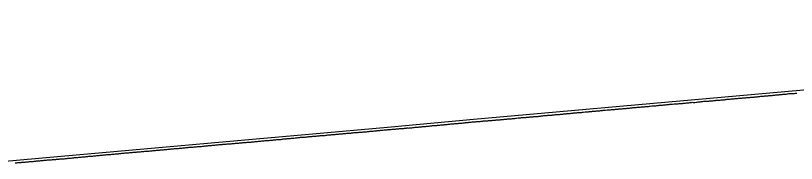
# Model space of a CAD drawing. Extents: x -3793 to 50787, y -1075 to 6138.
# Drawn here: x 36110.8 to 36584.1, y -432.4 to -342.8 of the extents above; entities that cross this region are included whole.
import ezdxf

# ---------------------------------------------------------------- set-up
doc = ezdxf.new("R2010")
doc.units = 0
doc.layers.add('RD_DDB_Profile_EX', color=7, linetype='Continuous')
doc.layers.add('RD_DDB_Profile_PR', color=7, linetype='Continuous')

msp = doc.modelspace()

# ---------------------------------------------------------------- linework, layer by layer
at = {"layer": 'RD_DDB_Profile_EX'}
for points in [[(36511.520588, -396.278395), (36512.026619, -396.227995), (36512.524628, -396.203195), (36513.025627, -396.15277), (36513.519472, -396.12761), (36514.025265, -396.05182), (36514.524237, -396.002125), (36515.024282, -395.97695), (36515.518366, -395.92722), (36516.02336, -395.876925), (36516.523123, -395.82689), (36517.022938, -395.751225), (36517.517976, -395.7014), (36518.022006, -395.6763), (36518.522016, -395.626505), (36519.021034, -395.55118), (36519.516863, -395.45119), (36520.020653, -395.40073), (36520.521625, -395.350835), (36521.01969, -395.325755), (36521.515754, -395.37563), (36522.018748, -395.37563), (36522.520513, -395.375345), (36523.525267, -395.25008), (36524.022403, -395.150055), (36524.519364, -395.075055), (36525.021472, -395.025065), (36525.524093, -394.99978), (36526.021099, -394.9745), (36526.51891, -394.924415), (36527.02016, -394.899475), (36527.522918, -394.87446), (36528.019235, -394.72467), (36528.517737, -394.674345), (36529.018847, -394.674115), (36529.522463, -394.649055), (36530.017931, -394.599205), (36530.51656, -394.57412), (36531.016984, -394.549215), (36531.520568, -394.49907), (36532.016346, -394.449), (36532.521085, -394.39855), (36533.020691, -394.348805), (36533.520113, -394.3488), (36534.014764, -394.299035), (36534.51919, -394.19857), (36535.019105, -394.1486), (36535.519659, -394.098045), (36536.018422, -394.073225), (36537.017527, -394.04808), (36537.517742, -394.02293), (36538.016858, -393.973035), (36538.523158, -393.872025), (36539.016264, -393.847235), (36539.517224, -393.847245), (36540.015313, -393.772865), (36540.5212, -393.772895), (36541.014718, -393.67351), (36541.516706, -393.54719), (36542.014043, -393.52245), (36542.520682, -393.497255), (36543.013178, -393.422945), (36543.519748, -393.42297), (36544.017539, -393.39804), (36544.520164, -393.32207), (36545.011915, -393.322075), (36545.519237, -393.221055), (36546.015998, -393.221095), (36546.518206, -393.195845), (36547.015308, -393.121375), (36547.523622, -393.070525), (36548.014735, -392.996425), (36548.517688, -392.97114), (36549.013765, -392.897055), (36549.522394, -392.84623), (36550.013472, -392.771985), (36550.517894, -392.72108), (36551.012788, -392.72112), (36551.521839, -392.69582), (36552.011968, -392.67119), (36552.516605, -392.594865), (36553.011289, -392.59492), (36553.521281, -392.5439), (36554.011032, -392.49438), (36554.51676, -392.494095), (36555.010342, -392.39582), (36555.521438, -392.344765), (36556.009821, -392.34479), (36556.515473, -392.268515), (36557.009115, -392.2437), (36557.520861, -392.21797), (36558.013503, -392.144425), (36558.520491, -392.11869), (36559.00817, -392.09394), (36559.521022, -392.04267), (36560.012829, -391.969045), (36560.521346, -391.91769), (36561.007497, -391.8686), (36561.521153, -391.79191), (36562.006997, -391.767235), (36562.516632, -391.69011)], [(36562.516632, -391.69011), (36563.00654, -391.641095), (36563.522021, -391.61518), (36564.006341, -391.59057), (36564.517479, -391.564605), (36565.005891, -391.467195), (36565.522836, -391.41555), (36566.005724, -391.366805), (36566.517541, -391.3411), (36567.004975, -391.340905), (36567.522897, -391.26337), (36568.004818, -391.21468), (36568.518344, -391.1628), (36569.004343, -391.138385), (36569.523701, -391.112295), (36570.0042, -391.08789), (36570.519148, -391.035845), (36571.003711, -390.93919), (36571.524504, -390.887145), (36572.003583, -390.83876), (36572.519203, -390.81287), (36573.002793, -390.78861), (36573.524558, -390.736465), (36574.002673, -390.68818), (36574.520004, -390.66194), (36575.00216, -390.613775), (36575.52536, -390.535465), (36576.002055, -390.46338), (36576.520806, -390.43709), (36577.001263, -390.41322), (36577.524713, -390.335095), (36578.00089, -390.31094), (36578.520129, -390.232405), (36579.00038, -390.136625), (36579.525453, -390.08417), (36580.000315, -390.06008), (36580.520869, -390.00751), (36580.995031, -389.983445), (36581.521476, -389.983215), (36581.999739, -389.935435), (36582.520853, -389.935495), (36582.994162, -389.91152), (36583.521468, -389.832615), (36583.998869, -389.808665), (36584.521591, -389.755875)], [(36459.517255, -400.91807), (36460.041913, -400.865735), (36460.521427, -400.79402), (36461.040659, -400.71556), (36461.515687, -400.69157), (36462.03985, -400.63929), (36462.519859, -400.61532), (36463.038602, -400.56304), (36463.514119, -400.53904), (36464.037787, -400.53897), (36464.518291, -400.514975), (36465.036544, -400.436685), (36465.516604, -400.38902), (36466.040242, -400.336805), (36466.516033, -400.21706), (36467.039424, -400.16485), (36467.520205, -400.14084), (36468.038475, -400.114355), (36468.515213, -400.0663), (36469.519376, -399.990135), (36470.036431, -399.912035), (36470.513602, -399.86396), (36471.035619, -399.83791), (36471.51774, -399.813855), (36472.03441, -399.787785), (36472.517424, -399.76342), (36473.038663, -399.659545), (36473.516796, -399.63544), (36474.037841, -399.60945), (36474.520934, -399.561295), (36475.036642, -399.56122), (36475.51516, -399.513015), (36476.035817, -399.43518), (36476.519992, -399.362605), (36477.034891, -399.310735), (36477.514219, -399.286555), (36478.034343, -399.23448), (36478.519102, -399.186155), (36479.038326, -399.134395), (36479.519144, -399.1341), (36480.032585, -399.10821), (36480.518162, -399.108175), (36481.036568, -399.08232), (36481.517505, -398.96131), (36482.03056, -398.85802), (36483.034815, -398.78196), (36483.521339, -398.68502), (36484.033958, -398.633175), (36484.516275, -398.584605), (36485.033114, -398.558835), (36485.52108, -398.55855), (36486.032248, -398.532785), (36486.515274, -398.459845), (36487.03168, -398.382455), (36487.52012, -398.33378), (36488.030553, -398.28238), (36488.515015, -398.23338), (36489.029963, -398.23335), (36489.519121, -398.184595), (36490.034249, -398.1586), (36490.519129, -398.10976), (36491.028261, -398.03287), (36491.518861, -398.032555), (36492.032533, -397.981365), (36492.522967, -397.956915), (36493.031712, -397.931035), (36493.517897, -397.90653), (36494.030829, -397.88096), (36494.522708, -397.807245), (36495.030004, -397.73064), (36495.516902, -397.63263), (36496.521734, -397.53222), (36497.028322, -397.481215), (36497.516603, -397.48089), (36498.027715, -397.455425), (36498.520675, -397.43086), (36499.026938, -397.379675), (36499.515569, -397.330485), (36500.02605, -397.254205), (36500.52035, -397.18017), (36501.030344, -397.12936), (36501.519545, -397.104715), (36502.024656, -397.053675), (36502.519316, -397.004395), (36503.028679, -396.979015), (36503.523388, -396.929725), (36504.027634, -396.853605), (36504.51826, -396.853355), (36505.027285, -396.827805), (36505.523062, -396.753725), (36506.026251, -396.72838), (36506.517223, -396.67895), (36507.025339, -396.62833), (36507.522008, -396.553915), (36508.024867, -396.50305), (36508.516897, -396.47826), (36509.023945, -396.427745), (36510.022928, -396.35344), (36510.515821, -396.328325), (36511.022576, -396.327995), (36511.520588, -396.278395)], [(36407.509871, -405.580685), (36408.055826, -405.526165), (36408.514184, -405.50322), (36409.054292, -405.421575), (36409.508584, -405.42146), (36410.05392, -405.393995), (36410.513682, -405.32521), (36411.057811, -405.297985), (36411.51345, -405.252015), (36412.051713, -405.17065), (36412.512394, -405.124665), (36413.055604, -405.097485), (36413.512153, -405.05142), (36414.049506, -404.99721), (36414.511106, -404.974115), (36415.51541, -404.82387), (36416.051913, -404.79675), (36416.509774, -404.72754), (36417.051222, -404.673485), (36417.514051, -404.62728), (36418.055131, -404.546325), (36418.513755, -404.546215), (36419.049348, -404.518925), (36419.513471, -404.495725), (36420.053257, -404.44187), (36420.517748, -404.395525), (36421.0518, -404.36854), (36421.512112, -404.34528), (36422.051085, -404.26467), (36422.516388, -404.14873), (36423.049636, -404.17539), (36423.510752, -404.12885), (36424.048913, -404.07511), (36424.515029, -404.051775), (36425.052821, -403.998075), (36425.514699, -403.97471), (36426.046741, -403.94779), (36426.51367, -403.901165), (36427.050649, -403.874285), (36427.517946, -403.874165), (36428.049221, -403.82057), (36429.048778, -403.720055), (36429.517331, -403.626625), (36430.047379, -403.51984), (36430.51166, -403.47302), (36431.046641, -403.419635), (36431.515902, -403.396175), (36432.050568, -403.369445), (36432.515506, -403.29917), (36433.044505, -403.24581), (36433.514472, -403.175495), (36434.048432, -403.122195), (36434.518713, -403.09867), (36435.04705, -403.071945), (36435.513042, -403.071815), (36436.046295, -403.04515), (36436.517284, -402.99814), (36437.044921, -402.94492), (36437.511612, -402.87437), (36438.044159, -402.82121), (36438.515854, -402.797615), (36439.048378, -402.744185), (36439.516194, -402.673465), (36440.042315, -402.646845), (36440.515188, -402.62318), (36441.046241, -402.543725), (36441.519429, -402.496495), (36442.513749, -402.42263), (36443.044119, -402.343295), (36443.517955, -402.27242), (36444.042791, -402.245885), (36444.51225, -402.245765), (36445.042019, -402.19291), (36445.516456, -402.1692), (36446.045964, -402.169105), (36446.520663, -402.121735), (36447.044645, -402.042545), (36447.514957, -401.947805), (36448.043864, -401.868685), (36448.519163, -401.844925), (36449.042846, -401.79185), (36449.514216, -401.768035), (36450.042055, -401.689095), (36450.518422, -401.665305), (36451.040752, -401.63893), (36451.512716, -401.543875), (36452.039955, -401.570025), (36452.516922, -401.569925), (36453.0439, -401.543575), (36453.521129, -401.49595), (36454.042605, -401.44335), (36454.515422, -401.37188), (36455.041799, -401.26692), (36456.040516, -401.16433), (36456.513897, -401.140435), (36457.039723, -401.114185), (36457.51807, -401.06648), (36458.038751, -401.039905), (36458.513083, -400.992095), (36459.037949, -400.96588), (36459.517255, -400.91807)], [(36356.510966, -410.166865), (36357.068909, -410.13883), (36357.515421, -410.09415), (36358.072731, -410.06613), (36358.519233, -410.043965), (36359.070458, -409.98854), (36359.51233, -409.966355), (36360.06959, -409.882875), (36360.516783, -409.81588), (36361.50987, -409.71056), (36362.066708, -409.682635), (36362.514287, -409.593305), (36363.070241, -409.5103), (36363.517263, -409.48811), (36364.068299, -409.404745), (36364.511765, -409.382275), (36365.067684, -409.35441), (36365.515539, -409.30985), (36366.06544, -409.309935), (36366.513023, -409.243105), (36367.069034, -409.159815), (36367.513016, -409.159625), (36368.068108, -409.132065), (36368.515992, -409.08751), (36369.066174, -409.059595), (36369.510494, -408.969995), (36370.065549, -408.91446), (36370.514266, -408.892205), (36371.063314, -408.83702), (36371.511759, -408.814765), (36372.066908, -408.731625), (36372.511743, -408.70907), (36373.065973, -408.65392), (36373.514719, -408.60927), (36374.064048, -408.5538), (36374.734356, -408.464415), (36375.067897, -408.431085), (36375.512963, -408.40876), (36376.061209, -408.38126), (36376.511077, -408.336305), (36377.065069, -408.225785), (36377.510368, -408.158605), (36378.063894, -408.13114), (36378.513309, -408.108845), (36379.061991, -408.08104), (36379.51222, -408.058475), (36380.065543, -408.003435), (36380.510714, -407.9811), (36381.064673, -407.95335), (36381.515093, -407.885915), (36382.063023, -407.858135), (36382.513362, -407.790915), (36383.066324, -407.70837), (36383.512499, -407.663305), (36384.060196, -407.58045), (36384.511419, -407.53536), (36385.063748, -407.50796), (36385.51055, -407.46283), (36386.063115, -407.4076), (36386.51493, -407.384945), (36387.06148, -407.329755), (36387.509395, -407.26199), (36388.512975, -407.211975), (36389.058918, -407.1294), (36389.511879, -407.106715), (36390.062488, -407.05196), (36390.51096, -407.02926), (36391.061856, -406.974255), (36391.515305, -406.92898), (36392.060254, -406.9014), (36392.509737, -406.901265), (36393.059309, -406.84659), (36393.513293, -406.801275), (36394.057714, -406.74636), (36394.512213, -406.63308), (36395.061284, -406.605865), (36395.511281, -406.583065), (36396.060637, -406.555535), (36396.515628, -406.555395), (36397.058745, -406.52817), (36397.509272, -406.460025), (36398.058093, -406.377865), (36398.513619, -406.33236), (36399.056513, -406.304855), (36399.508053, -406.28198), (36400.055548, -406.227545), (36400.511612, -406.181985), (36401.059422, -406.09999), (36401.74737, -406.07661), (36402.057551, -406.04544), (36402.509579, -405.99986), (36403.056902, -405.999735), (36403.513892, -405.931345), (36404.055354, -405.931155), (36404.508293, -405.88543), (36405.054394, -405.83118), (36405.511158, -405.808565), (36406.058033, -405.726715), (36406.510953, -405.68101), (36407.051935, -405.62642), (36407.509871, -405.580685)], [(36306.513743, -414.576265), (36307.201821, -414.541995), (36307.516891, -414.526315), (36308.087144, -414.46951), (36308.516356, -414.42608), (36309.080933, -414.36895), (36309.514666, -414.30413), (36310.084156, -414.304175), (36310.518414, -414.28227), (36311.087618, -414.16883), (36311.517247, -414.125585), (36312.080853, -414.040475), (36312.51537, -414.018625), (36313.084316, -413.990305), (36313.518492, -413.968695), (36314.082193, -413.968375), (36314.512519, -413.925055), (36315.081089, -413.86842), (36315.516269, -413.803165), (36316.084552, -413.718235), (36316.515093, -413.71824), (36317.077787, -413.689925), (36317.513226, -413.66803), (36318.08125, -413.61144), (36318.516348, -413.54641), (36319.084787, -413.517805), (36319.515986, -413.496105), (36320.078022, -413.43953), (36320.708328, -413.37653), (36321.081492, -413.33937), (36321.517218, -413.31769), (36322.08473, -413.26117), (36322.516623, -413.21752), (36323.078535, -413.188975), (36323.514921, -413.145515), (36324.082086, -413.088765), (36324.515134, -413.044975), (36325.081215, -412.960385), (36325.518219, -412.916865), (36326.079129, -412.88837), (36326.516525, -412.84481), (36327.082367, -412.78846), (36327.515916, -412.744625), (36328.076172, -412.687975), (36328.514227, -412.64435), (36329.07941, -412.588065), (36329.517944, -412.544185), (36330.083203, -412.487625), (36330.517509, -412.487645), (36331.076765, -412.45926), (36331.516462, -412.32767), (36332.080246, -412.29964), (36332.515204, -412.277775), (36333.073807, -412.19314), (36333.513529, -412.171275), (36334.214835, -412.080145), (36334.517237, -412.06496), (36335.080851, -412.036655), (36335.516745, -411.992805), (36336.074428, -411.936435), (36336.515676, -411.8923), (36337.077925, -411.86435), (36337.514366, -411.82045), (36338.071501, -411.764115), (36338.513302, -411.74191), (36339.074998, -411.685995), (36339.51635, -411.642055), (36340.078562, -411.58582), (36340.515842, -411.56384), (36341.072138, -411.5356), (36341.514785, -411.49132), (36342.075636, -411.43549), (36342.517833, -411.34739), (36343.073617, -411.31911), (36343.512411, -411.296785), (36344.072709, -411.268945), (36344.515459, -411.269015), (36345.076272, -411.2129), (36345.514935, -411.168775), (36346.069538, -411.112985), (36346.513084, -411.04651), (36347.073345, -410.99043), (36347.721342, -410.93744), (36348.071345, -410.884465), (36348.511487, -410.88428), (36349.07044, -410.91223), (36349.514498, -410.86804), (36350.074018, -410.784225), (36350.518953, -410.761895), (36351.071971, -410.734115), (36351.512049, -410.66771), (36352.071122, -410.583955), (36352.515864, -410.539695), (36353.0747, -410.483815), (36353.515917, -410.46143), (36354.068227, -410.461495), (36354.513415, -410.39501), (36355.071805, -410.311345), (36355.51787, -410.244505), (36356.069769, -410.189015), (36356.510966, -410.166865)], [(36256.511551, -419.139365), (36257.093378, -419.080715), (36257.509616, -419.03898), (36258.096778, -418.951145), (36258.508778, -418.88888), (36259.095801, -418.83032), (36259.512649, -418.80929), (36260.093359, -418.750755), (36260.510127, -418.729955), (36261.096855, -418.70038), (36261.510719, -418.63765), (36262.09027, -418.579225), (36262.508208, -418.579195), (36263.093436, -418.54999), (36263.507951, -418.508015), (36264.092672, -418.449685), (36264.511226, -418.407935), (36265.090018, -418.37873), (36265.509328, -418.3158), (36266.09375, -418.25717), (36266.682299, -418.21032), (36267.092743, -418.148935), (36267.513144, -418.106815), (36268.090352, -418.048655), (36268.510618, -417.9858), (36269.093532, -417.92767), (36269.510304, -417.88546), (36270.093083, -417.856045), (36270.514376, -417.83503), (36271.09047, -417.80598), (36271.508301, -417.78466), (36272.089689, -417.72668), (36272.511538, -417.70564), (36273.092868, -417.560755), (36273.515382, -417.47639), (36274.0905, -417.44739), (36274.50931, -417.40499), (36275.090032, -417.37571), (36275.513381, -417.354595), (36276.093211, -417.325675), (36276.517227, -417.28317), (36277.090859, -417.196495), (36277.510547, -417.175335), (36278.089818, -417.11757), (36278.514395, -417.075055), (36279.093234, -417.046185), (36279.513437, -416.98269), (36280.188807, -416.91947), (36280.512385, -416.903165), (36281.090177, -416.84557), (36281.515583, -416.84557), (36282.09337, -416.759175), (36282.515186, -416.652875), (36283.086814, -416.595295), (36283.512677, -416.552845), (36284.090007, -416.52407), (36284.51649, -416.52382), (36285.093759, -416.46603), (36285.516302, -416.42347), (36286.086966, -416.394715), (36286.514418, -416.373195), (36287.090397, -416.28707), (36287.513394, -416.22317), (36288.083604, -416.165735), (36288.511516, -416.14421), (36289.087036, -416.115525), (36289.514715, -416.072895), (36290.09055, -416.07256), (36290.515125, -416.00821), (36291.083995, -415.9509), (36291.513264, -415.92925), (36292.087428, -415.8434), (36292.512222, -415.821995), (36293.08635, -415.79338), (36293.695314, -415.741305), (36294.084073, -415.72173), (36294.513533, -415.70034), (36295.087602, -415.61429), (36295.513891, -415.54973), (36296.086766, -415.521195), (36296.517051, -415.456875), (36297.08427, -415.45686), (36297.515171, -415.43511), (36298.087719, -415.37806), (36298.514075, -415.356585), (36299.08664, -415.242455), (36299.517856, -415.1778), (36300.084708, -415.12042), (36300.511923, -415.09891), (36301.08362, -415.07043), (36301.515705, -415.048675), (36302.087066, -414.991735), (36302.518865, -414.948705), (36303.084586, -414.92022), (36303.512732, -414.87688), (36304.084048, -414.81965), (36304.516715, -414.776535), (36305.087256, -414.719685), (36305.520499, -414.654705), (36306.085026, -414.597855), (36306.513743, -414.576265)], [(36206.500729, -423.444825), (36207.110043, -423.383975), (36207.503597, -423.34484), (36208.113279, -423.34437), (36208.504002, -423.30493), (36209.106409, -423.304755), (36209.500852, -423.245905), (36210.109304, -423.185095), (36210.504285, -423.16531), (36211.11242, -423.10454), (36211.503246, -423.085), (36212.105329, -423.02421), (36212.656271, -422.96134), (36213.108789, -422.893375), (36213.504366, -422.854075), (36214.111695, -422.823695), (36214.507757, -422.78414), (36215.108781, -422.75373), (36215.500664, -422.69467), (36216.107743, -422.60377), (36216.504055, -422.58394), (36217.11087, -422.553575), (36217.507446, -422.553495), (36218.107961, -422.52312), (36218.500352, -422.444205), (36219.107254, -422.41339), (36219.504607, -422.37369), (36220.104352, -422.28295), (36220.50144, -422.26334), (36221.107257, -422.17264), (36221.500902, -422.15273), (36222.106427, -422.122435), (36222.504859, -422.102275), (36223.103755, -422.071985), (36223.50227, -422.052045), (36224.107226, -421.96123), (36224.50315, -421.881255), (36225.1066, -421.85106), (36225.507111, -421.790865), (36226.162778, -421.727665), (36226.50453, -421.710575), (36227.107092, -421.620385), (36227.504493, -421.600065), (36228.106465, -421.509975), (36228.507845, -421.469915), (36229.103616, -421.469795), (36229.501851, -421.449435), (36230.103317, -421.38909), (36230.506062, -421.348885), (36231.100481, -421.288925), (36231.504059, -421.248435), (36232.103851, -421.18856), (36232.503423, -421.148255), (36233.102975, -421.088405), (36233.507352, -421.047835), (36234.100378, -420.988015), (36234.500786, -420.967785), (36235.099827, -420.90771), (36235.505573, -420.887235), (36236.103193, -420.857375), (36236.508926, -420.77643), (36237.100387, -420.71676), (36237.502941, -420.716435), (36238.099713, -420.686605), (36238.506294, -420.666285), (36239.102854, -420.60674), (36239.669285, -420.53746), (36240.100633, -420.515425), (36240.504484, -420.474695), (36241.099726, -420.47462), (36241.508382, -420.453925), (36242.103107, -420.36493), (36242.508239, -420.32385), (36243.096502, -420.234915), (36243.505678, -420.214475), (36244.099655, -420.18481), (36244.50958, -420.143695), (36245.097131, -420.11402), (36245.502976, -420.07309), (36246.096536, -420.013525), (36246.50773, -419.97226), (36247.099919, -419.913165), (36247.511045, -419.872135), (36248.09718, -419.81302), (36248.505032, -419.771665), (36249.09647, -419.742115), (36249.508347, -419.721535), (36250.099623, -419.69199), (36250.508176, -419.671095), (36251.093352, -419.58234), (36251.506499, -419.541115), (36252.096505, -419.541045), (36252.510408, -419.54072), (36253.175792, -419.4666), (36253.509618, -419.39934), (36254.093069, -419.340515), (36254.507664, -419.298905), (36255.096468, -419.24016), (36255.51094, -419.21947), (36256.099965, -419.16038), (36256.511551, -419.139365)], [(36156.504102, -427.944595), (36157.1239, -427.91385), (36157.503022, -427.89459), (36158.116981, -427.832505), (36158.630243, -427.819385), (36159.120054, -427.770415), (36159.503504, -427.713135), (36160.122578, -427.62066), (36160.50617, -427.58231), (36161.125656, -427.551235), (36161.505381, -427.493935), (36162.118535, -427.46281), (36162.502816, -427.44352), (36163.121271, -427.382005), (36163.504929, -427.32471), (36164.124137, -427.26276), (36164.504688, -427.24344), (36165.117229, -427.181525), (36165.501574, -427.1433), (36166.119753, -427.05097), (36166.504241, -427.01252), (36167.122831, -426.950655), (36167.507246, -426.931585), (36168.119542, -426.93135), (36168.500886, -426.873605), (36169.118446, -426.812195), (36169.502999, -426.754775), (36170.121312, -426.692895), (36170.506558, -426.69275), (36171.118242, -426.63092), (36171.499642, -426.6118), (36172.13675, -426.549395), (36172.502295, -426.531075), (36173.120016, -426.50011), (36173.505257, -426.423375), (36174.122892, -426.33083), (36174.504958, -426.31146), (36175.115654, -426.25009), (36175.500927, -426.19256), (36176.118531, -426.16158), (36176.504444, -426.103745), (36177.12162, -426.04201), (36177.507405, -426.04215), (36178.11801, -425.980805), (36178.500114, -425.961435), (36179.117258, -425.930485), (36179.503075, -425.892125), (36180.120134, -425.799685), (36180.506592, -425.76105), (36181.116741, -425.730485), (36181.498745, -425.67286), (36182.115772, -425.580405), (36182.502262, -425.561025), (36183.118861, -425.530105), (36183.505222, -425.53023), (36184.115602, -425.499305), (36184.498818, -425.4413), (36185.114838, -425.379705), (36185.643257, -425.334045), (36186.118057, -425.309945), (36186.506141, -425.309835), (36187.115037, -425.24835), (36187.502977, -425.22913), (36188.117924, -425.16769), (36188.502612, -425.109485), (36189.117157, -425.04807), (36189.505528, -425.00946), (36190.113928, -424.948025), (36190.502928, -424.90915), (36191.117031, -424.87838), (36191.501997, -424.85911), (36192.110272, -424.79737), (36192.500284, -424.738955), (36193.113375, -424.708225), (36193.503198, -424.65005), (36194.116261, -424.558205), (36194.506673, -424.538635), (36195.113266, -424.507895), (36195.499668, -424.48856), (36196.112262, -424.42733), (36196.503142, -424.407745), (36197.115704, -424.31574), (36197.506933, -424.276835), (36198.112502, -424.246175), (36198.500487, -424.206995), (36199.149764, -424.17259), (36199.503384, -424.137455), (36200.114601, -424.07639), (36200.506817, -424.05675), (36201.111635, -423.9957), (36201.499768, -423.95672), (36202.110962, -423.89535), (36202.504073, -423.85608), (36203.114076, -423.76475), (36203.506943, -423.76488), (36204.110901, -423.734345), (36204.504345, -423.695055), (36205.114017, -423.63417), (36205.503324, -423.575445), (36206.106927, -423.48415), (36206.500729, -423.444825)], [(36110.495877, -432.005345), (36111.129475, -432.004995), (36111.499606, -431.98634), (36112.13216, -431.923335), (36112.501888, -431.88651), (36113.128691, -431.791495), (36113.499362, -431.77284), (36114.131729, -431.74101), (36114.499424, -431.703785), (36115.13072, -431.6409), (36115.501706, -431.62245), (36116.127262, -431.52767), (36116.499193, -431.527515), (36117.1303, -431.495815), (36117.498706, -431.458725), (36118.129076, -431.42736), (36118.501508, -431.352955), (36119.125843, -431.289775), (36119.498423, -431.27126), (36120.128684, -431.176765), (36120.49842, -431.17661), (36121.127665, -431.176705), (36121.50066, -431.139555), (36122.124236, -431.10787), (36122.498122, -431.0518), (36123.127284, -430.92611), (36123.501814, -430.888625), (36124.129982, -430.82606), (36124.500349, -430.807445), (36125.129092, -430.77586), (36125.504034, -430.738335), (36126.125884, -430.70674), (36126.500969, -430.65068), (36127.128375, -430.556905), (36127.500037, -430.53802), (36128.127681, -430.50647), (36128.503181, -430.487805), (36129.124275, -430.424995), (36129.500667, -430.368565), (36130.126975, -430.30619), (36130.502904, -430.268755), (36131.129814, -430.268455), (36131.617228, -430.2379), (36132.12288, -430.186745), (36132.500327, -430.148965), (36133.125591, -430.05553), (36133.502521, -430.036805), (36134.128439, -429.974185), (36134.502433, -429.936375), (36135.127732, -429.90497), (36135.505531, -429.86736), (36136.124012, -429.80514), (36136.502091, -429.78615), (36137.127069, -429.723625), (36137.501449, -429.68596), (36138.126146, -429.65458), (36138.50509, -429.616655), (36139.122642, -429.58565), (36139.501661, -429.5666), (36140.125699, -429.53524), (36140.504759, -429.516415), (36141.128546, -429.45399), (36141.504649, -429.39702), (36142.121272, -429.334995), (36142.50068, -429.29723), (36143.124119, -429.23482), (36143.504327, -429.19676), (36144.127176, -429.13441), (36144.50366, -429.09654), (36145.123735, -429.00313), (36145.500233, -428.965465), (36146.122759, -428.90319), (36146.503286, -428.8843), (36147.125616, -428.884065), (36147.503119, -428.826885), (36148.124546, -428.765065), (36148.505275, -428.72719), (36149.12121, -428.6339), (36149.502726, -428.59572), (36150.124277, -428.533525), (36150.505778, -428.495565), (36151.12679, -428.46476), (36151.504708, -428.42653), (36152.119871, -428.36431), (36152.501614, -428.32633), (36153.122727, -428.295105), (36153.505217, -428.25681), (36154.125451, -428.164175), (36154.503591, -428.12616), (36155.118321, -428.06398), (36155.501053, -428.04475), (36156.121388, -427.982675), (36156.504102, -427.944595)]]:
    msp.add_lwpolyline(points, dxfattribs=at)
at = {"layer": 'RD_DDB_Profile_PR'}
msp.add_lwpolyline([(36088.47, -432.3615), (36138.47, -428.0205), (36188.47, -423.5145), (36238.47, -419.068), (36288.47, -414.5465), (36338.47, -410.144), (36388.47, -405.614), (36438.47, -401.2), (36488.47, -396.638), (36538.47, -392.283), (36588.47, -387.8125), (36638.47, -383.4315), (36688.47, -378.863), (36738.47, -374.4235), (36788.47, -369.8805), (36838.47, -365.549), (36888.47, -360.999), (36938.47, -356.3325), (36988.47, -352.0225), (37038.47, -347.3695), (37088.47, -342.7665)], dxfattribs=at)

doc.saveas('drawing.dxf')
